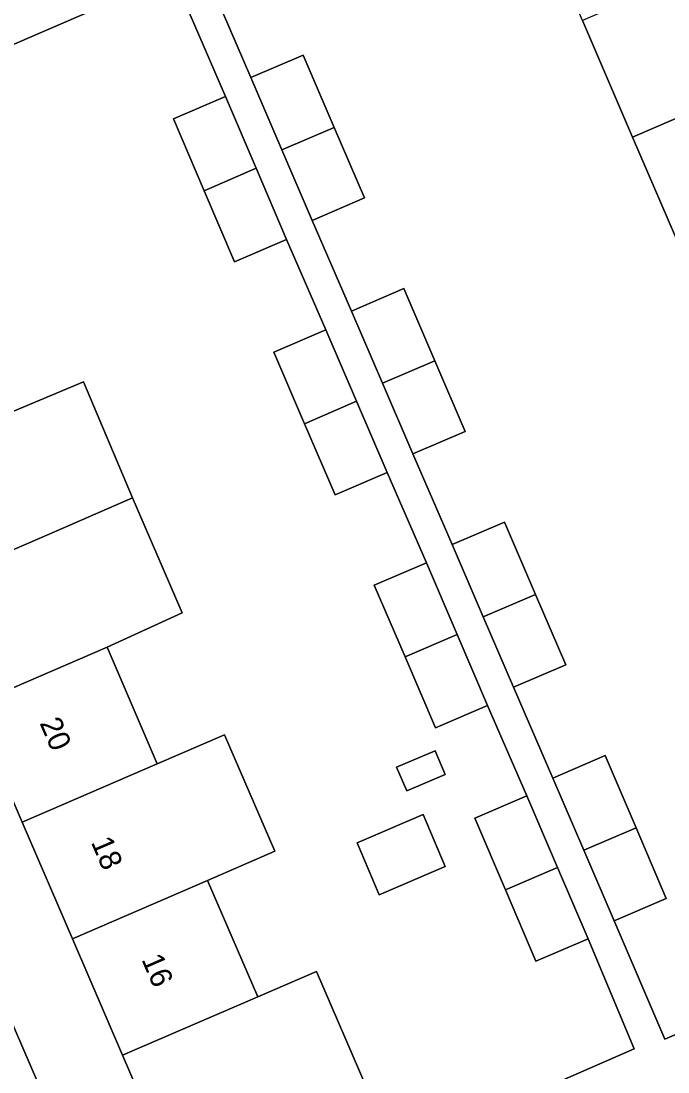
# Model space of a CAD drawing. Extents: x 159352 to 160617, y 385888 to 387323.
# Drawn here: x 159569.99 to 159599.64, y 386269.82 to 386317.96 of the extents above; entities that cross this region are included whole.
import ezdxf

# ---------------------------------------------------------------- set-up
doc = ezdxf.new("R2010")
doc.units = 0
for name, color, linetype in [('IMGEO_Erf', 7, 'Continuous'), ('IMGEO_Pand', 7, 'Continuous'), ('IMGEO_Pand_nummerreeks', 7, 'Continuous'), ('IMGEO_Voetpad_open', 7, 'Continuous')]:
    doc.layers.add(name, color=color, linetype=linetype)

msp = doc.modelspace()

# ---------------------------------------------------------------- linework, layer by layer
at = {"layer": 'IMGEO_Erf'}
for points in [[(159602.631, 386301.946), (159600.325, 386307.294), (159598.019, 386312.641), (159595.713, 386317.987), (159593.349, 386323.47), (159593.827, 386323.676), (159598.455, 386325.671), (159599.538, 386326.138), (159601.903, 386320.654), (159604.209, 386315.308), (159606.514, 386309.96), (159608.821, 386304.613), (159611.126, 386299.266), (159613.432, 386293.919), (159615.738, 386288.572), (159618.138, 386283.007), (159613.547, 386281.028), (159611.949, 386280.339), (159609.548, 386285.905), (159607.243, 386291.253), (159604.937, 386296.599)], [(159586.767, 386297.278), (159584.382, 386296.255), (159582.984, 386299.512), (159581.576, 386302.794), (159583.961, 386303.817), (159582.164, 386307.956), (159579.779, 386306.933), (159578.382, 386310.188), (159576.973, 386313.472), (159579.358, 386314.495), (159576.968, 386320.066), (159553.272, 386309.836), (159574.53, 386260.594), (159598.082, 386270.879), (159595.973, 386275.922), (159593.588, 386274.899), (159592.19, 386278.156), (159590.782, 386281.438), (159593.167, 386282.461), (159591.371, 386286.6), (159588.986, 386285.577), (159587.589, 386288.833), (159586.18, 386292.116), (159588.565, 386293.139)], [(159588.966, 386284.534), (159589.431, 386283.451), (159587.665, 386282.692), (159587.2, 386283.777)], [(159589.429, 386279.237), (159586.409, 386277.941), (159585.392, 386280.312), (159588.412, 386281.608)]]:
    msp.add_lwpolyline(points, close=True, dxfattribs=at)
for points in [[(159578.265, 386320.626), (159580.527, 386315.366), (159582.921, 386316.393), (159584.34, 386313.087), (159585.727, 386309.854), (159583.333, 386308.827), (159585.139, 386304.673), (159587.533, 386305.7), (159588.951, 386302.395), (159590.339, 386299.161), (159587.945, 386298.134), (159589.751, 386293.978), (159592.145, 386295.005), (159593.564, 386291.698), (159594.951, 386288.466), (159592.557, 386287.439), (159594.362, 386283.284), (159596.756, 386284.311), (159598.175, 386281.005), (159599.562, 386277.772), (159597.168, 386276.745), (159599.495, 386271.324), (159623.596, 386281.71)], [(159569.33, 386299.951), (159572.856, 386301.425), (159575.103, 386296.112), (159577.376, 386290.846), (159573.933, 386289.273), (159576.235, 386283.934), (159579.319, 386285.265), (159581.623, 386279.927), (159578.536, 386278.595), (159580.837, 386273.256), (159583.531, 386274.419), (159585.838, 386269.075), (159583.141, 386267.912), (159581.543, 386267.223), (159576.951, 386265.243), (159574.648, 386270.585), (159572.346, 386275.924), (159570.045, 386281.263), (159567.743, 386286.603)]]:
    msp.add_lwpolyline(points, dxfattribs=at)
at = {"layer": 'IMGEO_Pand'}
for points in [[(159604.209, 386315.308), (159601.903, 386320.654), (159595.713, 386317.987), (159598.019, 386312.641)], [(159582.921, 386316.393), (159580.527, 386315.366), (159581.947, 386312.056), (159584.34, 386313.087)], [(159606.514, 386309.96), (159604.209, 386315.308), (159598.019, 386312.641), (159600.325, 386307.294)], [(159579.358, 386314.495), (159576.973, 386313.472), (159578.382, 386310.188), (159580.765, 386311.216)], [(159583.333, 386308.827), (159585.727, 386309.854), (159584.34, 386313.087), (159581.947, 386312.056)], [(159579.779, 386306.933), (159582.164, 386307.956), (159580.765, 386311.216), (159578.382, 386310.188)], [(159587.533, 386305.7), (159585.139, 386304.673), (159586.559, 386301.364), (159588.951, 386302.395)], [(159583.961, 386303.817), (159581.576, 386302.794), (159582.984, 386299.512), (159585.367, 386300.54)], [(159587.945, 386298.134), (159590.339, 386299.161), (159588.951, 386302.395), (159586.559, 386301.364)], [(159575.103, 386296.112), (159572.856, 386301.425), (159569.33, 386299.951), (159563.141, 386297.281), (159565.442, 386291.941), (159571.631, 386294.612)], [(159584.382, 386296.255), (159586.767, 386297.278), (159585.367, 386300.54), (159582.984, 386299.512)], [(159575.103, 386296.112), (159571.631, 386294.612), (159565.442, 386291.941), (159567.743, 386286.603), (159573.933, 386289.273), (159577.376, 386290.846)], [(159592.145, 386295.005), (159589.751, 386293.978), (159591.172, 386290.667), (159593.564, 386291.698)], [(159588.565, 386293.139), (159586.18, 386292.116), (159587.589, 386288.833), (159589.972, 386289.861)], [(159592.557, 386287.439), (159594.951, 386288.466), (159593.564, 386291.698), (159591.172, 386290.667)], [(159588.986, 386285.577), (159591.371, 386286.6), (159589.972, 386289.861), (159587.589, 386288.833)], [(159576.235, 386283.934), (159573.933, 386289.273), (159567.743, 386286.603), (159570.045, 386281.263)], [(159576.235, 386283.934), (159570.045, 386281.263), (159572.346, 386275.924), (159578.536, 386278.595), (159581.623, 386279.927), (159579.319, 386285.265)], [(159587.2, 386283.777), (159587.665, 386282.692), (159589.431, 386283.451), (159588.966, 386284.534)], [(159596.756, 386284.311), (159594.362, 386283.284), (159595.782, 386279.974), (159598.175, 386281.005)], [(159593.167, 386282.461), (159590.782, 386281.438), (159592.19, 386278.156), (159594.573, 386279.184)], [(159589.429, 386279.237), (159588.412, 386281.608), (159585.392, 386280.312), (159586.409, 386277.941)], [(159597.168, 386276.745), (159599.562, 386277.772), (159598.175, 386281.005), (159595.782, 386279.974)], [(159593.588, 386274.899), (159595.973, 386275.922), (159594.573, 386279.184), (159592.19, 386278.156)], [(159572.346, 386275.924), (159574.648, 386270.585), (159580.837, 386273.256), (159578.536, 386278.595)], [(159580.837, 386273.256), (159574.648, 386270.585), (159576.951, 386265.243), (159581.543, 386267.223), (159583.141, 386267.912), (159585.838, 386269.075), (159583.531, 386274.419)]]:
    msp.add_lwpolyline(points, close=True, dxfattribs=at)
at = {"layer": 'IMGEO_Voetpad_open'}
for points in [[(159602.454, 386264.604), (159600.13, 386270.003), (159624.18, 386280.355), (159624.568, 386279.454), (159625.986, 386280.957), (159625.224, 386282.726), (159623.36, 386282.257), (159623.596, 386281.71), (159599.495, 386271.324), (159597.168, 386276.745), (159595.782, 386279.974), (159594.362, 386283.284), (159592.557, 386287.439), (159591.172, 386290.667), (159589.751, 386293.978), (159587.945, 386298.134), (159586.559, 386301.364), (159585.139, 386304.673), (159583.333, 386308.827), (159581.947, 386312.056), (159580.527, 386315.366), (159578.265, 386320.626)], [(159553.272, 386309.836), (159576.968, 386320.066), (159579.358, 386314.495), (159580.765, 386311.216), (159582.164, 386307.956), (159583.961, 386303.817), (159585.367, 386300.54), (159586.767, 386297.278), (159588.565, 386293.139), (159589.972, 386289.861), (159591.371, 386286.6), (159593.167, 386282.461), (159594.573, 386279.184), (159595.973, 386275.922), (159598.082, 386270.879), (159574.53, 386260.594)], [(159590.076, 386217.449), (159590.496, 386217.129), (159590.942, 386216.848), (159591.412, 386216.607), (159591.902, 386216.41), (159592.407, 386216.257), (159592.924, 386216.15), (159593.448, 386216.089), (159593.796, 386216.08), (159591.656, 386220.879), (159591.643, 386220.955), (159579.104, 386250), (159575.005, 386259.494), (159574.53, 386260.594), (159553.272, 386309.836)]]:
    msp.add_lwpolyline(points, dxfattribs=at)

# ---------------------------------------------------------------- texts
at = {"layer": 'IMGEO_Pand_nummerreeks'}
for s, rotation, p in [('20', 293.3194, (159570.831, 386285.806)), ('18', 293.3192, (159573.184, 386280.347)), ('16', 293.3194, (159575.499, 386274.977))]:
    msp.add_text(s, height=1, rotation=rotation, dxfattribs=at).set_placement(p)

doc.saveas('drawing.dxf')
